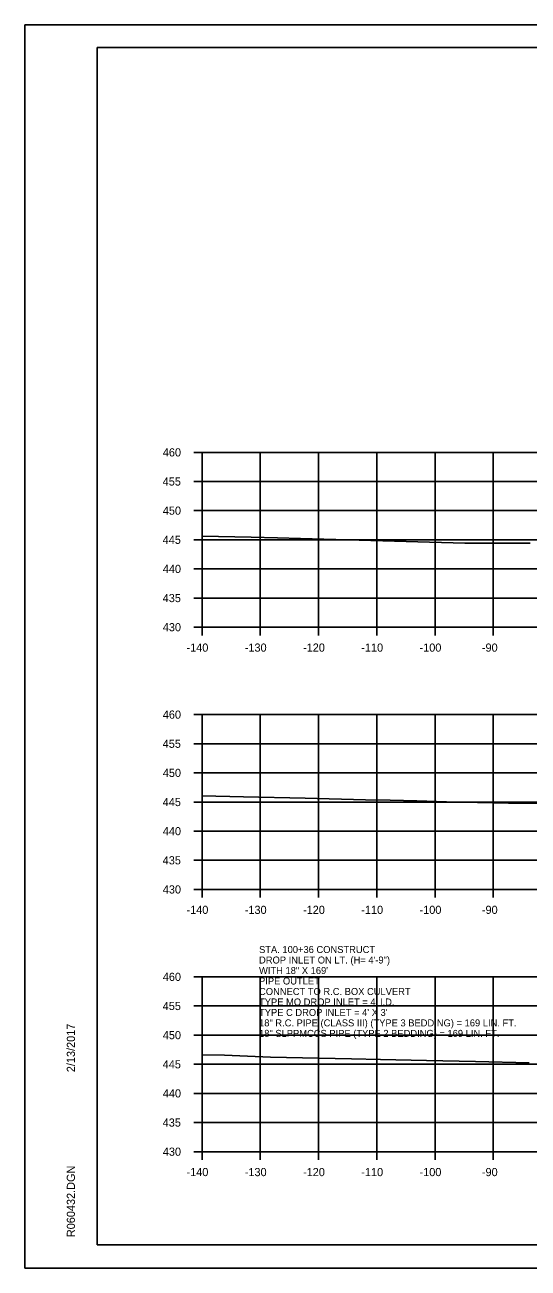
# Model space of a CAD drawing. Extents: x 1538688 to 1540766, y 656250 to 671912.
# Drawn here: x 1538687.8 to 1538774.2, y 656337.9 to 656551.2 of the extents above; entities that cross this region are included whole.
import ezdxf

# ---------------------------------------------------------------- set-up
doc = ezdxf.new("R2010")
doc.units = 0
doc.layers.add('19', color=7, linetype='Continuous')

msp = doc.modelspace()

# ---------------------------------------------------------------- linework, layer by layer
at = {"layer": '19'}
for p, q in [((1538687.78, 656551.23), (1539021.11, 656551.23)), ((1538700.18, 656547.34), (1539016.36, 656547.34)), ((1538700.18, 656341.88), (1538700.18, 656547.34)), ((1538716.78, 656477.88), (1538718.18, 656477.88)), ((1538718.18, 656477.88), (1538998.18, 656477.88)), ((1538718.18, 656447.88), (1538718.18, 656477.88)), ((1538718.18, 656447.88), (1538718.18, 656477.88)), ((1538728.18, 656447.88), (1538728.18, 656477.88)), ((1538738.18, 656447.88), (1538738.18, 656477.88)), ((1538748.18, 656447.88), (1538748.18, 656477.88)), ((1538758.18, 656447.88), (1538758.18, 656477.88)), ((1538768.18, 656447.88), (1538768.18, 656477.88)), ((1538716.78, 656472.88), (1538718.18, 656472.88)), ((1538718.18, 656472.88), (1538998.18, 656472.88)), ((1538716.78, 656467.88), (1538718.18, 656467.88)), ((1538718.18, 656467.88), (1538998.18, 656467.88)), ((1538716.78, 656462.88), (1538718.18, 656462.88)), ((1538718.18, 656462.88), (1538998.18, 656462.88)), ((1538716.78, 656457.88), (1538718.18, 656457.88)), ((1538718.18, 656457.88), (1538998.18, 656457.88)), ((1538716.78, 656452.88), (1538718.18, 656452.88)), ((1538718.18, 656452.88), (1538998.18, 656452.88)), ((1538716.78, 656447.88), (1538718.18, 656447.88)), ((1538718.18, 656447.88), (1538998.18, 656447.88)), ((1538718.18, 656447.88), (1538998.18, 656447.88)), ((1538718.18, 656446.48), (1538718.18, 656447.88)), ((1538728.18, 656446.48), (1538728.18, 656447.88)), ((1538738.18, 656446.48), (1538738.18, 656447.88)), ((1538748.18, 656446.48), (1538748.18, 656447.88)), ((1538758.18, 656446.48), (1538758.18, 656447.88)), ((1538768.18, 656446.48), (1538768.18, 656447.88)), ((1538716.78, 656432.88), (1538718.18, 656432.88)), ((1538718.18, 656432.88), (1538998.18, 656432.88)), ((1538718.18, 656402.88), (1538718.18, 656432.88)), ((1538718.18, 656402.88), (1538718.18, 656432.88)), ((1538728.18, 656402.88), (1538728.18, 656432.88)), ((1538738.18, 656402.88), (1538738.18, 656432.88)), ((1538748.18, 656402.88), (1538748.18, 656432.88)), ((1538758.18, 656402.88), (1538758.18, 656432.88)), ((1538768.18, 656402.88), (1538768.18, 656432.88)), ((1538716.78, 656427.88), (1538718.18, 656427.88)), ((1538718.18, 656427.88), (1538998.18, 656427.88)), ((1538716.78, 656422.88), (1538718.18, 656422.88)), ((1538718.18, 656422.88), (1538998.18, 656422.88)), ((1538716.78, 656417.88), (1538718.18, 656417.88)), ((1538718.18, 656417.88), (1538998.18, 656417.88)), ((1538716.78, 656412.88), (1538718.18, 656412.88)), ((1538718.18, 656412.88), (1538998.18, 656412.88)), ((1538716.78, 656407.88), (1538718.18, 656407.88)), ((1538718.18, 656407.88), (1538998.18, 656407.88)), ((1538716.78, 656402.88), (1538718.18, 656402.88)), ((1538718.18, 656402.88), (1538998.18, 656402.88)), ((1538718.18, 656402.88), (1538998.18, 656402.88)), ((1538718.18, 656401.48), (1538718.18, 656402.88)), ((1538728.18, 656401.48), (1538728.18, 656402.88)), ((1538738.18, 656401.48), (1538738.18, 656402.88)), ((1538748.18, 656401.48), (1538748.18, 656402.88)), ((1538758.18, 656401.48), (1538758.18, 656402.88)), ((1538768.18, 656401.48), (1538768.18, 656402.88)), ((1538716.78, 656387.88), (1538718.18, 656387.88)), ((1538718.18, 656387.88), (1538998.18, 656387.88)), ((1538718.18, 656357.88), (1538718.18, 656387.88)), ((1538718.18, 656357.88), (1538718.18, 656387.88)), ((1538728.18, 656357.88), (1538728.18, 656387.88)), ((1538738.18, 656357.88), (1538738.18, 656387.88)), ((1538748.18, 656357.88), (1538748.18, 656387.88)), ((1538758.18, 656357.88), (1538758.18, 656387.88)), ((1538768.18, 656357.88), (1538768.18, 656387.88)), ((1538716.78, 656382.88), (1538718.18, 656382.88)), ((1538718.18, 656382.88), (1538998.18, 656382.88)), ((1538716.78, 656377.88), (1538718.18, 656377.88)), ((1538718.18, 656377.88), (1538998.18, 656377.88)), ((1538716.78, 656372.88), (1538718.18, 656372.88)), ((1538718.18, 656372.88), (1538998.18, 656372.88)), ((1538716.78, 656367.88), (1538718.18, 656367.88)), ((1538718.18, 656367.88), (1538998.18, 656367.88)), ((1538716.78, 656362.88), (1538718.18, 656362.88)), ((1538718.18, 656362.88), (1538998.18, 656362.88)), ((1538716.78, 656357.88), (1538718.18, 656357.88)), ((1538718.18, 656357.88), (1538998.18, 656357.88)), ((1538718.18, 656357.88), (1538998.18, 656357.88)), ((1538718.18, 656356.48), (1538718.18, 656357.88)), ((1538728.18, 656356.48), (1538728.18, 656357.88)), ((1538738.18, 656356.48), (1538738.18, 656357.88)), ((1538748.18, 656356.48), (1538748.18, 656357.88)), ((1538758.18, 656356.48), (1538758.18, 656357.88)), ((1538768.18, 656356.48), (1538768.18, 656357.88)), ((1538700.18, 656341.88), (1538700.18, 656341.88)), ((1539016.36, 656341.88), (1538700.18, 656341.88)), ((1538687.78, 656337.9), (1539021.11, 656337.9))]:
    msp.add_line(p, q, dxfattribs=at)
msp.add_lwpolyline([(1538687.77, 656551.23), (1539021.11, 656551.23), (1539021.11, 656337.9), (1538687.77, 656337.9)], close=True, dxfattribs=at)
for points in [[(1538718.18, 656463.5), (1538726.63, 656463.3), (1538731.13, 656463.19), (1538735.11, 656463.08), (1538763.27, 656462.27), (1538774.51, 656462.27)], [(1538718.18, 656418.92), (1538725.29, 656418.76), (1538735.87, 656418.52), (1538746.26, 656418.25), (1538750.49, 656418.18), (1538755.07, 656418.06), (1538760.12, 656417.94), (1538770.8, 656417.66), (1538780.93, 656417.56)], [(1538718.18, 656374.5), (1538722.05, 656374.43), (1538729.94, 656374.12), (1538735.45, 656373.97), (1538743.85, 656373.84), (1538748.79, 656373.71), (1538756.71, 656373.55), (1538765.11, 656373.38), (1538774.35, 656373.14)]]:
    msp.add_lwpolyline(points, dxfattribs=at)

# ---------------------------------------------------------------- texts
for s, height, p in [('460', 1.4, (1538711.45, 656477.18)), ('455', 1.4, (1538711.43, 656472.18)), ('450', 1.4, (1538711.45, 656467.18)), ('445', 1.4, (1538711.43, 656462.18)), ('440', 1.4, (1538711.45, 656457.18)), ('435', 1.4, (1538711.43, 656452.18)), ('430', 1.4, (1538711.45, 656447.18)), ('-140', 1.4, (1538715.52, 656443.68)), ('-130', 1.4, (1538725.52, 656443.68)), ('-120', 1.4, (1538735.52, 656443.68)), ('-110', 1.4, (1538745.52, 656443.68)), ('-100', 1.4, (1538755.52, 656443.68)), ('-90', 1.4, (1538766.22, 656443.68)), ('460', 1.4, (1538711.45, 656432.18)), ('455', 1.4, (1538711.43, 656427.18)), ('450', 1.4, (1538711.45, 656422.18)), ('445', 1.4, (1538711.43, 656417.18)), ('440', 1.4, (1538711.45, 656412.18)), ('435', 1.4, (1538711.43, 656407.18)), ('430', 1.4, (1538711.45, 656402.18)), ('-140', 1.4, (1538715.52, 656398.68)), ('-130', 1.4, (1538725.52, 656398.68)), ('-120', 1.4, (1538735.52, 656398.68)), ('-110', 1.4, (1538745.52, 656398.68)), ('-100', 1.4, (1538755.52, 656398.68)), ('-90', 1.4, (1538766.22, 656398.68)), ('STA. 100+36 CONSTRUCT', 1.1993, (1538727.97, 656391.97)), ('DROP INLET ON LT. (H= 4\'-9") ', 1.1993, (1538727.97, 656390.17)), ('460', 1.4, (1538711.45, 656387.18)), ('WITH 18" X 169\'', 1.1993, (1538727.97, 656388.37)), ('PIPE OUTLET', 1.1993, (1538727.97, 656386.57)), ('CONNECT TO R.C. BOX CULVERT', 1.1993, (1538727.97, 656384.77)), ('455', 1.4, (1538711.43, 656382.18)), ("TYPE MO DROP INLET = 4' I.D.", 1.1993, (1538727.97, 656382.97)), ("TYPE C DROP INLET = 4' X 3'", 1.1993, (1538727.97, 656381.17)), ('18" R.C. PIPE (CLASS III) (TYPE 3 BEDDING) = 169 LIN. FT.', 1.1993, (1538727.97, 656379.38)), ('450', 1.4, (1538711.45, 656377.18)), ('18" SLPPMCCS PIPE (TYPE 2 BEDDING) = 169 LIN. FT.', 1.1993, (1538727.97, 656377.58)), ('445', 1.4, (1538711.43, 656372.18)), ('440', 1.4, (1538711.45, 656367.18)), ('435', 1.4, (1538711.43, 656362.18)), ('430', 1.4, (1538711.45, 656357.18)), ('-140', 1.4, (1538715.52, 656353.68)), ('-130', 1.4, (1538725.52, 656353.68)), ('-120', 1.4, (1538735.52, 656353.68)), ('-110', 1.4, (1538745.52, 656353.68)), ('-100', 1.4, (1538755.52, 656353.68)), ('-90', 1.4, (1538766.22, 656353.68))]:
    msp.add_text(s, height=height, dxfattribs=at).set_placement(p)
for s, p in [('2/13/2017', (1538696.37, 656371.52)), ('R060432.DGN', (1538696.37, 656343.21))]:
    msp.add_text(s, height=1.4, rotation=90, dxfattribs=at).set_placement(p)

doc.saveas('drawing.dxf')
